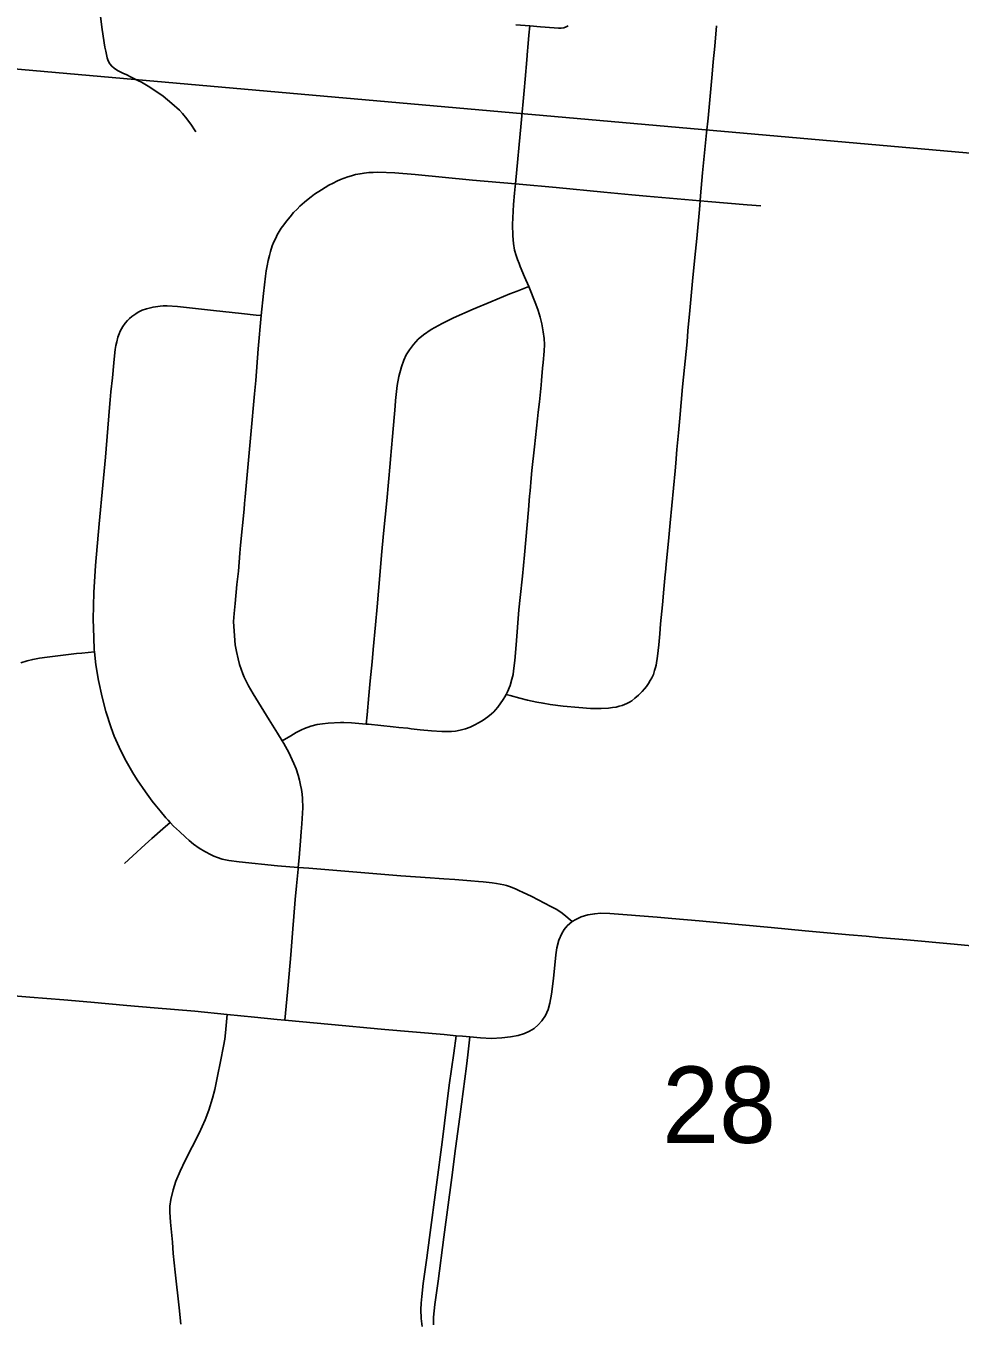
# Model space of a CAD drawing. Extents: x 0 to 34, y 0 to 22.
# Drawn here: x 7.162 to 7.674, y 19.457 to 20.166 of the extents above; entities that cross this region are included whole.
import ezdxf

# ---------------------------------------------------------------- set-up
doc = ezdxf.new("R2010")
doc.units = 0
for name, color, linetype in [('GM_X_City_Street', 7, 'Continuous'), ('GM_X_Corporation', 7, 'Continuous'), ('GM_X_County_Road', 7, 'Continuous'), ('GM_X_Section_Text', 7, 'Continuous')]:
    doc.layers.add(name, color=color, linetype=linetype)

msp = doc.modelspace()

# ---------------------------------------------------------------- linework, layer by layer
at = {"layer": 'GM_X_City_Street'}
for points in [[(7.25535, 20.10762), (7.25466, 20.10882), (7.253, 20.11135), (7.25042, 20.11481), (7.24803, 20.11766), (7.24636, 20.11947), (7.24226, 20.12326), (7.23739, 20.12714), (7.2323, 20.1307), (7.22919, 20.13272), (7.22553, 20.13489), (7.22397, 20.13559), (7.21961, 20.13778), (7.21745, 20.13887), (7.21537, 20.13988), (7.21245, 20.14134), (7.21061, 20.1425), (7.20931, 20.1436), (7.20818, 20.14494), (7.20732, 20.14652), (7.20676, 20.14828), (7.20638, 20.1501), (7.20598, 20.15179), (7.20551, 20.15408), (7.20411, 20.16382), (7.20295, 20.17236)], [(7.30261, 19.77414), (7.30734, 19.77697), (7.31024, 19.77868), (7.31316, 19.78023), (7.31482, 19.78105), (7.31822, 19.78228), (7.32173, 19.78315), (7.32473, 19.78356), (7.32777, 19.78389), (7.3345, 19.7842), (7.33634, 19.78418), (7.34063, 19.78398), (7.34866, 19.78341), (7.34989, 19.78331), (7.36345, 19.78188), (7.36653, 19.78154), (7.37144, 19.78111), (7.37328, 19.78086), (7.37818, 19.78025), (7.38439, 19.77963), (7.39002, 19.7793), (7.39303, 19.77932), (7.39538, 19.77939), (7.39753, 19.77953), (7.4001, 19.78007), (7.40306, 19.78085), (7.40545, 19.78167), (7.40773, 19.78277), (7.41045, 19.78425), (7.41263, 19.78553), (7.41525, 19.78732), (7.41722, 19.78895), (7.41842, 19.79004), (7.41946, 19.79122), (7.42068, 19.79271), (7.42358, 19.79679), (7.42456, 19.79826), (7.42531, 19.79963), (7.42602, 19.80101), (7.42747, 19.80455), (7.42843, 19.80797), (7.42902, 19.81059), (7.42935, 19.81257), (7.42996, 19.81817), (7.43065, 19.82684), (7.43227, 19.84599), (7.43293, 19.85275), (7.43416, 19.86445), (7.43527, 19.87606), (7.43746, 19.9007), (7.43807, 19.90811), (7.43834, 19.91118), (7.43895, 19.91796), (7.43937, 19.92227), (7.43986, 19.9272), (7.44019, 19.93026), (7.44072, 19.93518), (7.44242, 19.95058), (7.44282, 19.95426), (7.44343, 19.95979), (7.44378, 19.96349), (7.44439, 19.96902), (7.44463, 19.97146), (7.44519, 19.97822), (7.44551, 19.9813), (7.44606, 19.98753), (7.44615, 19.99117), (7.44601, 19.99445), (7.44557, 19.9982), (7.44476, 20.00252), (7.44386, 20.00617), (7.44274, 20.00977), (7.4415, 20.01331), (7.4376, 20.02295), (7.43536, 20.02827), (7.43298, 20.03395), (7.43231, 20.0356), (7.43147, 20.03775), (7.43069, 20.03996), (7.42989, 20.04288), (7.42929, 20.04647), (7.42891, 20.05073), (7.42876, 20.05687), (7.42908, 20.06427), (7.42934, 20.06796), (7.42986, 20.07413), (7.4302, 20.07783), (7.43033, 20.07918), (7.43353, 20.11243), (7.43508, 20.13038), (7.43564, 20.13656), (7.43652, 20.14707), (7.43694, 20.152), (7.4371, 20.15384), (7.43769, 20.16059), (7.43814, 20.16569)], [(7.42531, 19.79963), (7.42738, 19.79907), (7.43268, 19.79763), (7.437, 19.79652), (7.4421, 19.79541), (7.44551, 19.79475), (7.44937, 19.79416), (7.4565, 19.79324), (7.46508, 19.79246), (7.47149, 19.792), (7.47404, 19.79194), (7.47718, 19.792), (7.48137, 19.79213), (7.48352, 19.79239), (7.48543, 19.79265), (7.48719, 19.79311), (7.48876, 19.79363), (7.49125, 19.79462), (7.49275, 19.79541), (7.49399, 19.79619), (7.49576, 19.79756), (7.49772, 19.79926), (7.49969, 19.80116), (7.501, 19.80267), (7.50204, 19.80404), (7.50315, 19.80568), (7.50419, 19.80725), (7.50499, 19.80868), (7.50584, 19.81052), (7.50655, 19.81269), (7.50702, 19.81431), (7.50732, 19.8157), (7.50814, 19.82056), (7.5088, 19.82671), (7.50931, 19.83281), (7.5098, 19.83821), (7.5108, 19.84868), (7.51163, 19.85729), (7.51234, 19.86528), (7.51244, 19.86649), (7.51278, 19.87079), (7.51433, 19.88558), (7.5151, 19.89361), (7.51773, 19.92202), (7.5181, 19.9263), (7.51874, 19.93365), (7.51956, 19.94284), (7.52027, 19.95082), (7.52106, 19.95943), (7.52181, 19.96806), (7.52429, 19.99266), (7.52477, 19.99878), (7.52575, 20.00988), (7.52727, 20.02593), (7.52856, 20.03885), (7.52965, 20.04931), (7.53108, 20.06523), (7.53149, 20.06988), (7.53174, 20.07263), (7.53282, 20.08525), (7.53489, 20.10723), (7.5358, 20.11523), (7.53809, 20.13925), (7.53866, 20.14602), (7.53945, 20.15466), (7.54045, 20.16574)], [(7.43047, 20.16632), (7.43814, 20.16569), (7.444, 20.1652), (7.45161, 20.16461), (7.45386, 20.16449), (7.45538, 20.16449), (7.45684, 20.16467), (7.45819, 20.16516), (7.45927, 20.16574)], [(7.30399, 19.62126), (7.30437, 19.62505), (7.30592, 19.64034), (7.30727, 19.65707), (7.30838, 19.67129), (7.30895, 19.67807), (7.30973, 19.68734), (7.31047, 19.69474), (7.31137, 19.70401), (7.31144, 19.70493), (7.31183, 19.71022), (7.31262, 19.71949), (7.31303, 19.72444), (7.31338, 19.72878), (7.31393, 19.73752), (7.31371, 19.7427), (7.31354, 19.74504), (7.31318, 19.74763), (7.3127, 19.74997), (7.31213, 19.75269), (7.31142, 19.75533), (7.31019, 19.75886), (7.30906, 19.76186), (7.30617, 19.76786), (7.30349, 19.77268), (7.30261, 19.77414), (7.30007, 19.77835), (7.29542, 19.7857), (7.28967, 19.79523), (7.2868, 19.80003), (7.28423, 19.80424), (7.28299, 19.80655), (7.28182, 19.80902), (7.28111, 19.81096), (7.28017, 19.81348), (7.27929, 19.81607), (7.27849, 19.81902), (7.2775, 19.82317), (7.27694, 19.82679), (7.27627, 19.83418), (7.276, 19.8395), (7.27627, 19.8439), (7.27681, 19.8494), (7.27783, 19.85973), (7.27863, 19.86717), (7.2795, 19.87703), (7.2798, 19.88137), (7.28174, 19.90111), (7.28204, 19.90419), (7.28239, 19.90788), (7.28549, 19.94189), (7.28745, 19.96417), (7.2881, 19.97159), (7.28952, 19.98891), (7.29103, 20.00715), (7.2923, 20.01913), (7.29347, 20.02871), (7.29386, 20.03158), (7.29434, 20.03433), (7.29497, 20.03722), (7.29562, 20.03992), (7.29624, 20.04219), (7.2972, 20.0452), (7.2981, 20.04737), (7.29908, 20.04949), (7.29992, 20.05122), (7.30102, 20.05319), (7.30208, 20.05488), (7.30349, 20.05683), (7.30499, 20.05881), (7.30696, 20.06118), (7.30886, 20.0635), (7.31072, 20.06535), (7.3123, 20.06693), (7.3149, 20.06921), (7.31676, 20.07082), (7.31849, 20.07212), (7.32037, 20.07348), (7.32422, 20.07598), (7.32821, 20.0784), (7.33059, 20.07964), (7.33254, 20.08067), (7.33445, 20.08156), (7.33645, 20.08236), (7.3385, 20.08309), (7.3405, 20.08367), (7.34278, 20.08427), (7.34526, 20.08476), (7.34748, 20.08514), (7.3501, 20.08539), (7.35242, 20.0855), (7.35498, 20.0856), (7.36422, 20.08519), (7.37534, 20.08424), (7.4069, 20.08119), (7.43033, 20.07918), (7.43229, 20.07901), (7.45268, 20.07712), (7.47865, 20.07459), (7.49413, 20.07315), (7.50217, 20.07244), (7.53149, 20.06988), (7.53561, 20.06952), (7.55727, 20.06766), (7.56464, 20.06711)], [(7.34866, 19.78341), (7.34913, 19.78847), (7.3501, 19.79897), (7.35086, 19.807), (7.35179, 19.81751), (7.35241, 19.82431), (7.3537, 19.83771), (7.3546, 19.84751), (7.356, 19.86482), (7.35704, 19.87595), (7.35816, 19.8877), (7.35987, 19.90563), (7.36176, 19.92602), (7.36198, 19.92849), (7.36306, 19.94084), (7.36438, 19.95755), (7.36466, 19.96064), (7.36558, 19.96871), (7.36649, 19.97364), (7.36796, 19.97908), (7.36921, 19.98266), (7.37055, 19.98556), (7.37223, 19.98827), (7.37452, 19.9913), (7.37711, 19.99413), (7.38003, 19.99662), (7.38424, 19.99943), (7.39025, 20.00281), (7.39645, 20.00579), (7.40723, 20.01052), (7.41693, 20.01467), (7.42725, 20.01895), (7.4313, 20.02052), (7.4376, 20.02295)], [(7.46142, 19.67523), (7.45684, 19.67908), (7.45518, 19.68035), (7.4526, 19.68194), (7.4497, 19.68354), (7.43923, 19.68895), (7.43423, 19.69131), (7.43257, 19.69208), (7.43035, 19.69307), (7.42716, 19.6944), (7.42538, 19.6949), (7.42393, 19.69533), (7.41995, 19.69604), (7.41751, 19.69638), (7.41261, 19.69692), (7.41015, 19.69712), (7.40583, 19.6975), (7.3972, 19.69824), (7.39103, 19.69872), (7.38857, 19.69891), (7.38366, 19.69922), (7.36765, 19.70037), (7.31725, 19.70452), (7.31144, 19.70493), (7.29998, 19.70575), (7.27899, 19.70788), (7.2733, 19.70868), (7.26981, 19.70936), (7.26713, 19.71025), (7.26522, 19.71098), (7.26364, 19.71174), (7.2602, 19.71353), (7.25705, 19.71548), (7.25399, 19.7177), (7.25169, 19.71957), (7.24965, 19.72144), (7.24634, 19.7245), (7.24312, 19.72753), (7.24133, 19.72948), (7.24018, 19.73073), (7.23896, 19.73213), (7.2357, 19.73587), (7.23296, 19.73924), (7.23141, 19.74118), (7.22775, 19.74623), (7.22316, 19.75292), (7.22088, 19.75664), (7.21716, 19.76314), (7.21425, 19.76867), (7.21067, 19.77667), (7.20889, 19.78135), (7.20608, 19.79027), (7.20396, 19.7981), (7.20199, 19.80725), (7.20059, 19.81589), (7.19984, 19.82294), (7.19973, 19.82397), (7.19945, 19.83085), (7.19913, 19.84086), (7.19955, 19.8554), (7.2004, 19.87029), (7.20245, 19.893), (7.20441, 19.91426), (7.20578, 19.92947), (7.20803, 19.95665), (7.20839, 19.96097), (7.20879, 19.96526), (7.20967, 19.97303), (7.21044, 19.98119), (7.21078, 19.98502), (7.21121, 19.98851), (7.21157, 19.99074), (7.21197, 19.99276), (7.21265, 19.99532), (7.2133, 19.99716), (7.21394, 19.99854), (7.21529, 20.0011), (7.21665, 20.00297), (7.21784, 20.00442), (7.21903, 20.00552), (7.22028, 20.00658), (7.22238, 20.00809), (7.22379, 20.00893), (7.226, 20.01003), (7.22822, 20.01079), (7.23193, 20.01177), (7.23572, 20.01231), (7.23749, 20.01241), (7.23954, 20.01244), (7.2452, 20.01208), (7.26499, 20.00992), (7.28038, 20.00814), (7.28844, 20.00739), (7.29103, 20.00715)], [(7.15943, 19.81697), (7.16298, 19.81805), (7.16599, 19.81879), (7.16964, 19.81947), (7.17393, 19.82002), (7.18992, 19.82194), (7.19298, 19.82225), (7.19984, 19.82294)], [(7.21619, 19.70708), (7.22083, 19.71118), (7.22763, 19.71747), (7.23127, 19.72078), (7.23726, 19.72596), (7.24133, 19.72948)], [(7.24716, 19.45471), (7.24614, 19.46371), (7.244, 19.48324), (7.24294, 19.49356), (7.2425, 19.49972), (7.24152, 19.51054), (7.24113, 19.51609), (7.24113, 19.51932), (7.24161, 19.523), (7.24286, 19.52841), (7.24435, 19.53312), (7.24666, 19.53852), (7.2494, 19.54443), (7.25708, 19.55937), (7.26038, 19.56675), (7.2624, 19.57195), (7.26449, 19.57845), (7.26564, 19.58328), (7.26724, 19.59058), (7.26885, 19.59867), (7.2704, 19.60701), (7.27112, 19.61093), (7.27147, 19.61428), (7.27251, 19.62432)], [(7.37921, 19.45355), (7.37871, 19.45786), (7.37858, 19.46283), (7.37874, 19.46629), (7.37899, 19.46985), (7.37971, 19.47706), (7.38179, 19.49116), (7.38335, 19.50221), (7.38716, 19.53111), (7.39026, 19.55449), (7.39411, 19.58567), (7.39656, 19.60312), (7.39791, 19.61275)], [(7.38545, 19.45434), (7.38552, 19.45868), (7.38624, 19.46549), (7.38804, 19.47841), (7.39118, 19.5024), (7.39545, 19.53504), (7.39759, 19.55105), (7.39984, 19.56831), (7.40346, 19.59604), (7.40418, 19.6022), (7.40534, 19.61205)]]:
    msp.add_lwpolyline(points, dxfattribs=at)
at = {"layer": 'GM_X_Corporation'}
for points in [[(7.86989, 21.10587), (7.06384, 21.10587), (6.97134, 20.15852), (8.01264, 20.06664), (8.11355, 21.08279)], [(6.97134, 20.15852), (8.01264, 20.06664), (7.91428, 19.0453), (6.88634, 19.14308)]]:
    msp.add_lwpolyline(points, close=True, dxfattribs=at)
at = {"layer": 'GM_X_County_Road'}
for points in [[(7.42765, 19.61205), (7.43183, 19.6129), (7.43529, 19.61397), (7.438, 19.61518), (7.44053, 19.61675), (7.44281, 19.61866), (7.44476, 19.62089), (7.44673, 19.62386), (7.44817, 19.62714), (7.44918, 19.63061), (7.45008, 19.63541), (7.45114, 19.644), (7.45236, 19.65705), (7.45295, 19.6608), (7.4541, 19.66514), (7.45569, 19.66866), (7.45707, 19.67086), (7.45868, 19.67288), (7.46142, 19.67523)], [(7.46142, 19.67523), (7.46331, 19.67644), (7.46625, 19.67782), (7.46995, 19.67891), (7.47374, 19.67955), (7.47693, 19.67977), (7.48197, 19.67959), (7.50799, 19.6776), (7.51603, 19.67688), (7.53089, 19.67563), (7.55253, 19.67367), (7.57044, 19.67193), (7.58898, 19.67025), (7.6131, 19.66804), (7.62238, 19.66722), (7.62918, 19.6666), (7.64464, 19.66522), (7.67061, 19.66277), (7.70462, 19.65959), (7.72033, 19.65824)], [(7.12906, 19.63678), (7.16439, 19.63387), (7.18296, 19.63236), (7.19779, 19.63103), (7.21759, 19.62929), (7.23244, 19.62796), (7.25472, 19.62609), (7.27251, 19.62432)], [(7.27251, 19.62432), (7.28749, 19.62283), (7.29985, 19.62163), (7.30399, 19.62126)], [(7.30399, 19.62126), (7.32954, 19.61895), (7.35674, 19.6164), (7.35878, 19.61622)], [(7.35878, 19.61622), (7.39139, 19.61336), (7.39791, 19.61275)], [(7.39791, 19.61275), (7.40128, 19.61244), (7.40534, 19.61205), (7.41113, 19.6115), (7.41727, 19.61128), (7.42279, 19.6115), (7.42765, 19.61205)]]:
    msp.add_lwpolyline(points, dxfattribs=at)

# ---------------------------------------------------------------- texts
at = {"layer": 'GM_X_Section_Text'}
msp.add_text('28', height=0.041856, rotation=0.00001, dxfattribs=at).set_placement((7.51072, 19.55404))

doc.saveas('drawing.dxf')
